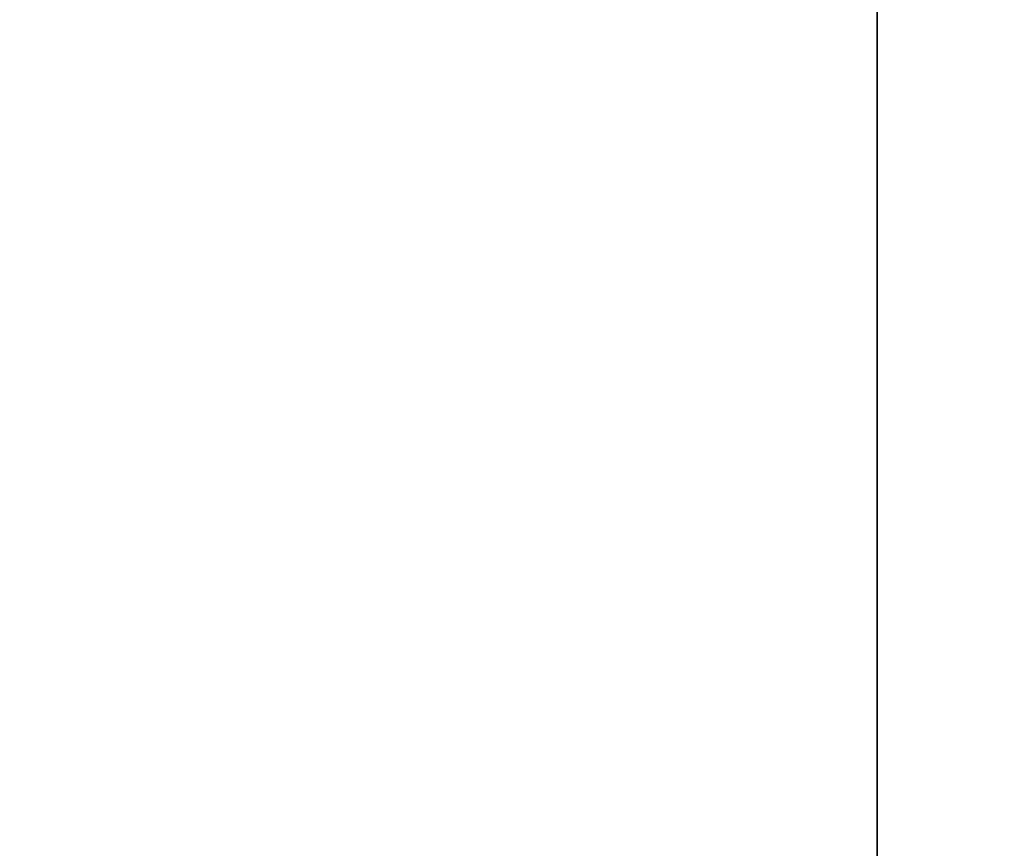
# Model space of a CAD drawing. Header units: millimetres. Extents: x -125 to 171, y -35 to 1363.
# Tile 822 of 1056: x -52.53532 to -52.52766, y 1225.69038 to 1225.69683. Entities that reach past the tile are written whole.
import ezdxf

# ---------------------------------------------------------------- set-up
doc = ezdxf.new("R2010")
doc.units = ezdxf.units.MM
doc.header["$LTSCALE"] = 65.185185
doc.layers.add('2680', color=7, linetype='CONTINUOUS')
doc.layers.add('2681', color=7, linetype='CONTINUOUS')

msp = doc.modelspace()

# ---------------------------------------------------------------- linework, layer by layer
at = {"layer": '2680', "linetype": 'CONTINUOUS'}
for points in [[(-53.4471787, 1225.7, 295.5645384), (-53.4471801, 1223.2, 295.5645359), (-52.5286039, 1223.2, 296.3916144), (-53.4471787, 1225.7, 295.5645384)], [(-52.5286508, 1225.7, 296.3915935), (-53.4471787, 1225.7, 295.5645384), (-52.5286039, 1223.2, 296.3916144), (-52.5286508, 1225.7, 296.3915935)], [(-51.2992735, 1225.7, 296.5208063), (-52.5286508, 1225.7, 296.3915935), (-51.2993237, 1223.2, 296.5208169), (-51.2992735, 1225.7, 296.5208063)], [(-52.5286508, 1225.7, 296.3915935), (-52.5286039, 1223.2, 296.3916144), (-51.2993237, 1223.2, 296.5208169), (-52.5286508, 1225.7, 296.3915935)]]:
    msp.add_3dface(points, dxfattribs=at)
at = {"layer": '2681', "linetype": 'CONTINUOUS'}
for points in [[(-53.2014139, 1225.7, 293.2262429), (-52.1310036, 1225.7, 292.6082336), (-53.2014159, 1223.2, 293.226245), (-53.2014139, 1225.7, 293.2262429)], [(-52.1310036, 1225.7, 292.6082336), (-52.1309534, 1223.2, 292.6082229), (-53.2014159, 1223.2, 293.226245), (-52.1310036, 1225.7, 292.6082336)]]:
    msp.add_3dface(points, dxfattribs=at)

doc.saveas('drawing.dxf')
